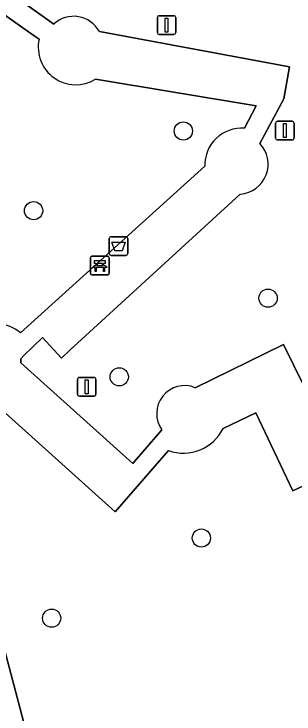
# Model space of a CAD drawing. Extents: x 158835 to 160077, y 386387 to 387778.
# Drawn here: x 159573.66 to 159588.69, y 387095.55 to 387133.12 of the extents above; entities that cross this region are included whole.
import ezdxf

# ---------------------------------------------------------------- set-up
doc = ezdxf.new("R2010")
doc.units = 0
for name, color, linetype in [('IMGEO_Afvalbak', 7, 'Continuous'), ('IMGEO_Bank', 7, 'Continuous'), ('IMGEO_Boom', 7, 'Continuous'), ('IMGEO_Groenvoorziening', 7, 'Continuous'), ('IMGEO_Lichtmast', 7, 'Continuous'), ('IMGEO_Voetpad_halfverhard', 7, 'Continuous')]:
    doc.layers.add(name, color=color, linetype=linetype)

msp = doc.modelspace()

# ---------------------------------------------------------------- linework, layer by layer
at = {"layer": 'IMGEO_Afvalbak'}
for p, q in [((159578.777, 387120.268), (159578.777, 387121.068)), ((159578.777, 387121.068), (159578.777, 387120.268)), ((159578.877, 387121.168), (159579.667, 387121.168)), ((159579.667, 387121.168), (159578.877, 387121.168)), ((159579.767, 387121.068), (159579.767, 387120.268)), ((159579.767, 387120.268), (159579.767, 387121.068)), ((159579.667, 387120.168), (159578.877, 387120.168)), ((159578.877, 387120.168), (159579.667, 387120.168))]:
    msp.add_line(p, q, dxfattribs=at)
msp.add_lwpolyline([(159578.92, 387120.882), (159579.624, 387120.882), (159579.475, 387120.412), (159579.069, 387120.412), (159578.92, 387120.882)], dxfattribs=at)
for centre, start, end in [((159578.877, 387121.068), 90, 180), ((159578.877, 387121.068), 90, 180), ((159579.667, 387121.068), 0, 90), ((159579.667, 387121.068), 360, 90), ((159578.877, 387120.268), 180, 270), ((159578.877, 387120.268), 180, 270), ((159579.667, 387120.268), 270, 0), ((159579.667, 387120.268), 270, 0)]:
    msp.add_arc(centre, 0.1, start, end, dxfattribs=at)
at = {"layer": 'IMGEO_Bank'}
for p, q in [((159577.766, 387119.194), (159577.766, 387120.035)), ((159577.766, 387120.035), (159577.766, 387119.194)), ((159577.841, 387120.119), (159578.682, 387120.119)), ((159578.682, 387120.119), (159577.841, 387120.119)), ((159578.766, 387120.044), (159578.766, 387119.203)), ((159578.766, 387119.203), (159578.766, 387120.044)), ((159578.463, 387119.517), (159578.07, 387119.517)), ((159578.075, 387119.625), (159578.075, 387119.731)), ((159578.119, 387119.731), (159578.119, 387119.625)), ((159578.407, 387119.737), (159578.125, 387119.737)), ((159578.125, 387119.619), (159578.407, 387119.619)), ((159578.413, 387119.625), (159578.413, 387119.731)), ((159578.457, 387119.731), (159578.457, 387119.625)), ((159578.691, 387119.119), (159577.85, 387119.119)), ((159577.85, 387119.119), (159578.691, 387119.119))]:
    msp.add_line(p, q, dxfattribs=at)
for points in [[(159578.069, 387119.737), (159577.983, 387119.737), (159577.983, 387119.898), (159578.546, 387119.898), (159578.546, 387119.737), (159578.463, 387119.737)], [(159578.013, 387119.517), (159577.871, 387119.517), (159577.983, 387119.619), (159578.069, 387119.619)], [(159578.063, 387119.51), (159578.063, 387119.303), (159578.02, 387119.303), (159578.02, 387119.51)], [(159578.463, 387119.619), (159578.546, 387119.619), (159578.658, 387119.517), (159578.519, 387119.517)], [(159578.513, 387119.51), (159578.513, 387119.303), (159578.469, 387119.303), (159578.469, 387119.51)]]:
    msp.add_lwpolyline(points, dxfattribs=at)
for centre, radius, start, end in [((159577.844, 387120.041), 0.0779, 92.4484, 184.2845), ((159577.844, 387120.041), 0.0779, 92.4484, 184.2845), ((159578.688, 387120.041), 0.0779, 2.4484, 94.2845), ((159578.688, 387120.041), 0.0779, 2.4484, 94.2845), ((159578.013, 387119.51), 0.00671, 2.8957, 87.1043), ((159578.07, 387119.51), 0.00671, 92.8957, 177.1043), ((159578.068, 387119.73), 0.00671, 2.8957, 87.1043), ((159578.068, 387119.626), 0.00671, 272.8957, 357.1043), ((159578.125, 387119.73), 0.00671, 92.8957, 177.1043), ((159578.125, 387119.626), 0.00671, 182.8957, 267.1043), ((159578.407, 387119.73), 0.00671, 2.8957, 87.1043), ((159578.407, 387119.626), 0.00671, 272.8957, 357.1043), ((159578.464, 387119.73), 0.00671, 92.8957, 177.1043), ((159578.464, 387119.626), 0.00671, 182.8957, 267.1043), ((159578.462, 387119.51), 0.00671, 2.8957, 87.1043), ((159578.519, 387119.51), 0.00671, 92.8957, 177.1043), ((159577.844, 387119.197), 0.0779, 182.4484, 274.2845), ((159577.844, 387119.197), 0.0779, 182.4484, 274.2845), ((159578.688, 387119.197), 0.0779, 272.4484, 4.2845), ((159578.688, 387119.197), 0.0779, 272.4484, 4.2845)]:
    msp.add_arc(centre, radius, start, end, dxfattribs=at)
at = {"layer": 'IMGEO_Boom'}
for centre in [(159582.75, 387126.84), (159574.71, 387122.566), (159587.299, 387117.871), (159579.309, 387113.647), (159583.719, 387104.996), (159575.678, 387100.697)]:
    msp.add_circle(centre, 0.489, dxfattribs=at)
at = {"layer": 'IMGEO_Groenvoorziening'}
for points in [[(159575.005, 387131.765), (159574.746, 387131.955), (159572.53, 387133.511), (159571.279, 387132.518), (159566.424, 387138.636), (159565.102, 387140.592), (159565.612, 387137.896), (159567.508, 387127.885)], [(159572.796, 387134.727), (159575.794, 387132.584)], [(159578.243, 387132.177), (159588.455, 387130.278), (159588.138, 387128.572), (159586.858, 387126.174)], [(159586.03, 387126.99), (159586.665, 387128.196), (159578.035, 387129.623)], [(159574.006, 387116.013), (159583.904, 387124.96)], [(159585.809, 387123.461), (159576.665, 387115.073), (159576.206, 387114.652), (159575.196, 387115.752), (159574.193, 387114.786), (159574.021, 387114.62), (159574.021, 387114.398), (159580.045, 387108.998), (159580.239, 387109.223), (159581.604, 387110.802)], [(159583.39, 387113.065), (159588.118, 387115.39)], [(159588.118, 387115.39), (159589.203, 387113.208), (159592.38, 387114.731), (159592.881, 387113.744), (159589.721, 387112.167), (159590.943, 387109.711), (159595.341, 387111.827)], [(159581.957, 387109.694), (159579.082, 387106.4), (159572.638, 387112.208)], [(159592.657, 387097.596), (159589.721, 387101.504), (159593.864, 387110.008), (159588.624, 387107.534), (159586.648, 387111.717), (159584.888, 387110.885)], [(159572.293, 387102.196), (159574.323, 387094.55), (159571.214, 387092.853), (159567.724, 387088.983), (159564.171, 387087.111)]]:
    msp.add_lwpolyline(points, dxfattribs=at)
for centre, radius, start, end in [((159576.86, 387131.425), 1.574, 28.5252, 132.6032), ((159576.979, 387131.343), 2.019, 167.9456, 301.5391), ((159585.888, 387125.01), 1.985, 85.9052, 181.4483), ((159585.697, 387125.064), 1.607, 274.0076, 43.7137), ((159572.632, 387114.359), 2.151, 50.2783, 270.1719), ((159582.817, 387111.681), 1.498, 67.5048, 215.933), ((159582.753, 387111.938), 2.381, 250.4805, 333.7479)]:
    msp.add_arc(centre, radius, start, end, dxfattribs=at)
at = {"layer": 'IMGEO_Lichtmast'}
for p, q in [((159581.455, 387133.026), (159582.245, 387133.026)), ((159582.245, 387133.026), (159581.455, 387133.026)), ((159581.355, 387132.126), (159581.355, 387132.926)), ((159581.355, 387132.926), (159581.355, 387132.126)), ((159582.345, 387132.926), (159582.345, 387132.126)), ((159582.345, 387132.126), (159582.345, 387132.926)), ((159582.245, 387132.026), (159581.455, 387132.026)), ((159581.455, 387132.026), (159582.245, 387132.026)), ((159587.8, 387127.363), (159588.59, 387127.363)), ((159588.59, 387127.363), (159587.8, 387127.363)), ((159587.7, 387126.463), (159587.7, 387127.263)), ((159587.7, 387127.263), (159587.7, 387126.463)), ((159588.69, 387127.263), (159588.69, 387126.463)), ((159588.69, 387126.463), (159588.69, 387127.263)), ((159588.59, 387126.363), (159587.8, 387126.363)), ((159587.8, 387126.363), (159588.59, 387126.363)), ((159577.068, 387112.713), (159577.068, 387113.513)), ((159577.068, 387113.513), (159577.068, 387112.713)), ((159577.168, 387113.613), (159577.958, 387113.613)), ((159577.958, 387113.613), (159577.168, 387113.613)), ((159578.058, 387113.513), (159578.058, 387112.713)), ((159578.058, 387112.713), (159578.058, 387113.513)), ((159577.958, 387112.613), (159577.168, 387112.613)), ((159577.168, 387112.613), (159577.958, 387112.613))]:
    msp.add_line(p, q, dxfattribs=at)
for points in [[(159581.775, 387132.901), (159581.925, 387132.901), (159581.925, 387132.151), (159581.775, 387132.151), (159581.775, 387132.901)], [(159588.12, 387127.238), (159588.27, 387127.238), (159588.27, 387126.488), (159588.12, 387126.488), (159588.12, 387127.238)], [(159577.488, 387113.488), (159577.638, 387113.488), (159577.638, 387112.738), (159577.488, 387112.738), (159577.488, 387113.488)]]:
    msp.add_lwpolyline(points, dxfattribs=at)
for centre, start, end in [((159581.455, 387132.926), 90, 180), ((159581.455, 387132.926), 90, 180), ((159582.245, 387132.926), 0, 90), ((159582.245, 387132.926), 360, 90), ((159581.455, 387132.126), 180, 270), ((159581.455, 387132.126), 180, 270), ((159582.245, 387132.126), 270, 0), ((159582.245, 387132.126), 270, 0), ((159587.8, 387127.263), 90, 180), ((159587.8, 387127.263), 90, 180), ((159588.59, 387127.263), 0, 90), ((159588.59, 387127.263), 360, 90), ((159587.8, 387126.463), 180, 270), ((159587.8, 387126.463), 180, 270), ((159588.59, 387126.463), 270, 0), ((159588.59, 387126.463), 270, 0), ((159577.168, 387113.513), 90, 180), ((159577.168, 387113.513), 90, 180), ((159577.958, 387113.513), 0, 90), ((159577.958, 387113.513), 360, 90), ((159577.168, 387112.713), 180, 270), ((159577.168, 387112.713), 180, 270), ((159577.958, 387112.713), 270, 0), ((159577.958, 387112.713), 270, 0)]:
    msp.add_arc(centre, 0.1, start, end, dxfattribs=at)
at = {"layer": 'IMGEO_Voetpad_halfverhard'}
for points in [[(159575.794, 387132.584), (159572.796, 387134.727), (159572.466, 387135.143), (159569.017, 387139.489), (159568.491, 387140.152), (159568.43, 387140.228), (159567.361, 387139.379), (159566.475, 387138.676), (159566.424, 387138.636), (159571.279, 387132.518), (159572.53, 387133.511), (159574.746, 387131.955), (159575.005, 387131.765)], [(159586.858, 387126.174), (159588.138, 387128.572), (159588.455, 387130.278), (159578.243, 387132.177)], [(159578.035, 387129.623), (159586.665, 387128.196), (159586.03, 387126.99)], [(159583.904, 387124.96), (159574.006, 387116.013)], [(159581.604, 387110.802), (159580.239, 387109.223), (159580.045, 387108.998), (159574.021, 387114.398), (159574.021, 387114.62), (159574.193, 387114.786), (159575.196, 387115.752), (159576.206, 387114.652), (159576.665, 387115.073), (159585.809, 387123.461)], [(159595.341, 387111.827), (159590.943, 387109.711), (159589.721, 387112.167), (159589.203, 387113.208), (159588.118, 387115.39), (159583.39, 387113.065)], [(159572.638, 387112.208), (159579.082, 387106.4), (159581.957, 387109.694)], [(159584.888, 387110.885), (159586.648, 387111.717), (159588.624, 387107.534), (159593.864, 387110.008), (159589.721, 387101.504), (159592.657, 387097.596)], [(159564.171, 387087.111), (159567.724, 387088.983), (159571.214, 387092.853), (159574.323, 387094.55), (159572.293, 387102.196)]]:
    msp.add_lwpolyline(points, dxfattribs=at)
for centre, radius, start, end in [((159576.86, 387131.425), 1.574, 28.5252, 132.6032), ((159576.979, 387131.343), 2.019, 167.9456, 301.5391), ((159585.888, 387125.01), 1.985, 85.9052, 181.4483), ((159585.697, 387125.064), 1.607, 274.0076, 43.7137), ((159572.632, 387114.359), 2.151, 50.2783, 270.1719), ((159582.817, 387111.681), 1.498, 67.5048, 215.933), ((159582.753, 387111.938), 2.381, 250.4805, 333.7479)]:
    msp.add_arc(centre, radius, start, end, dxfattribs=at)

doc.saveas('drawing.dxf')
